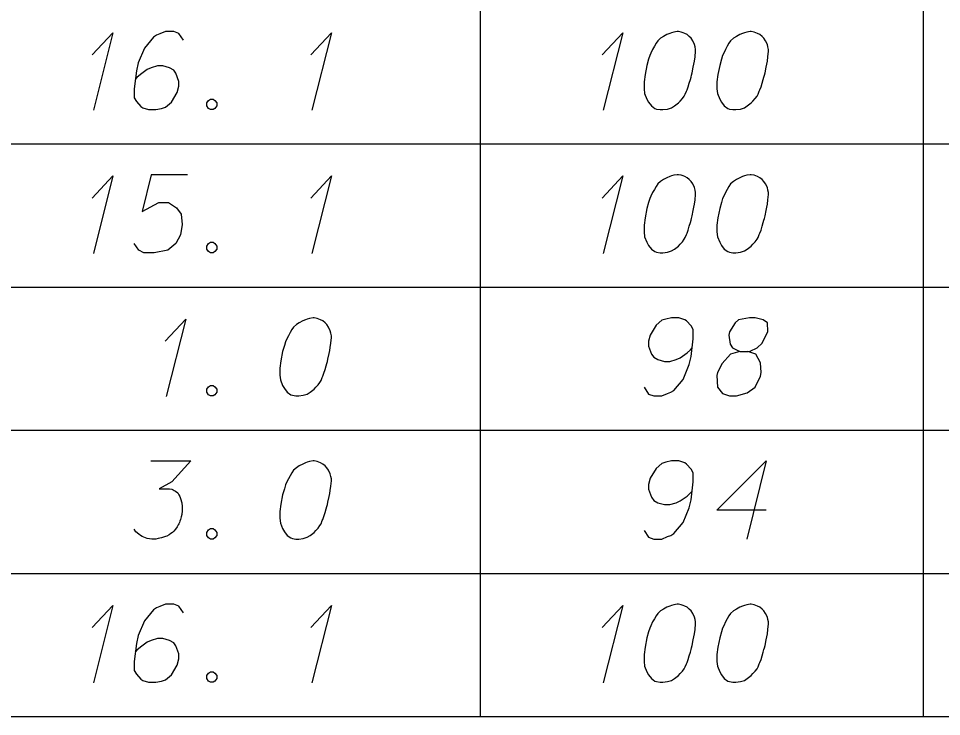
# Model space of a CAD drawing. Extents: x 2074207 to 2076812, y 516372 to 523312.
# Drawn here: x 2076621.8 to 2076678.5, y 518719.3 to 518762.3 of the extents above; entities that cross this region are included whole.
import ezdxf

# ---------------------------------------------------------------- set-up
doc = ezdxf.new("R2010")
doc.units = 0
for name, color, linetype in [('Prop DirtTable_ Soil Test Results - Outline (Major)', 7, 'Continuous'), ('Prop DirtTable_ Soil Test Results - Outline (Minor)', 7, 'Continuous'), ('Prop DirtTable_ Soil Test Results - Tx (Sample Data)', 7, 'Continuous')]:
    doc.layers.add(name, color=color, linetype=linetype)

msp = doc.modelspace()

# ---------------------------------------------------------------- linework, layer by layer
at = {"layer": 'Prop DirtTable_ Soil Test Results - Outline (Major)'}
msp.add_line((2076260.609, 518719.343), (2076811.903, 518719.343), dxfattribs=at)
at = {"layer": 'Prop DirtTable_ Soil Test Results - Outline (Minor)'}
for p, q in [((2076650.154, 518763.343), (2076650.154, 518754.543)), ((2076677.413, 518763.343), (2076677.413, 518754.543)), ((2076260.609, 518754.543), (2076811.903, 518754.543)), ((2076260.609, 518754.543), (2076811.903, 518754.543)), ((2076650.154, 518754.543), (2076650.154, 518745.743)), ((2076677.413, 518754.543), (2076677.413, 518745.743)), ((2076260.609, 518745.743), (2076811.903, 518745.743)), ((2076260.609, 518745.743), (2076811.903, 518745.743)), ((2076650.154, 518745.743), (2076650.154, 518736.943)), ((2076677.413, 518745.743), (2076677.413, 518736.943)), ((2076260.609, 518736.943), (2076811.903, 518736.943)), ((2076260.609, 518736.943), (2076811.903, 518736.943)), ((2076650.154, 518736.943), (2076650.154, 518728.143)), ((2076677.413, 518736.943), (2076677.413, 518728.143)), ((2076260.609, 518728.143), (2076811.903, 518728.143)), ((2076260.609, 518728.143), (2076811.903, 518728.143)), ((2076650.154, 518728.143), (2076650.154, 518719.343)), ((2076677.413, 518728.143), (2076677.413, 518719.343)), ((2076260.609, 518719.343), (2076811.903, 518719.343))]:
    msp.add_line(p, q, dxfattribs=at)
at = {"layer": 'Prop DirtTable_ Soil Test Results - Tx (Sample Data)'}
for points in [[(2076626.3, 518760.013), (2076627.57, 518761.374), (2076626.371, 518756.612)], [(2076631.909, 518760.921), (2076631.627, 518761.336), (2076631.31, 518761.45), (2076630.816, 518761.45), (2076630.463, 518761.298), (2076630.251, 518761.223), (2076630.075, 518761.109), (2076629.511, 518760.429), (2076629.123, 518759.522), (2076629.017, 518759.031), (2076628.876, 518757.935), (2076628.876, 518757.368), (2076629.017, 518757.141), (2076629.299, 518756.839), (2076629.405, 518756.763), (2076629.758, 518756.65), (2076630.216, 518756.65), (2076630.569, 518756.725), (2076630.816, 518756.801), (2076631.169, 518757.103), (2076631.521, 518757.708), (2076631.627, 518758.086), (2076631.627, 518758.388), (2076631.451, 518758.88), (2076631.31, 518759.069), (2076631.063, 518759.22), (2076630.639, 518759.333), (2076630.322, 518759.333), (2076629.934, 518759.22), (2076629.687, 518759.106), (2076629.264, 518758.804), (2076629.052, 518758.615), (2076628.946, 518758.502)], [(2076639.74, 518760.013), (2076641.01, 518761.374), (2076639.811, 518756.612)], [(2076657.66, 518760.013), (2076658.93, 518761.374), (2076657.731, 518756.612)], [(2076662.352, 518761.45), (2076662.282, 518761.45), (2076662.07, 518761.412), (2076661.929, 518761.374), (2076661.823, 518761.336), (2076661.647, 518761.261), (2076661.435, 518761.147), (2076661.259, 518761.034), (2076661.082, 518760.883), (2076660.976, 518760.732), (2076660.871, 518760.543), (2076660.765, 518760.354), (2076660.659, 518760.127), (2076660.588, 518759.976), (2076660.518, 518759.749), (2076660.412, 518759.371), (2076660.306, 518758.804), (2076660.236, 518758.35), (2076660.236, 518757.935), (2076660.271, 518757.632), (2076660.412, 518757.292), (2076660.518, 518757.103), (2076660.694, 518756.876), (2076660.906, 518756.725), (2076661.012, 518756.687), (2076661.223, 518756.65), (2076661.4, 518756.65), (2076661.682, 518756.687), (2076661.929, 518756.763), (2076662.105, 518756.876), (2076662.352, 518757.065), (2076662.458, 518757.179), (2076662.599, 518757.33), (2076662.705, 518757.481), (2076662.775, 518757.595), (2076662.846, 518757.783), (2076662.881, 518757.859), (2076662.952, 518758.048), (2076663.022, 518758.275), (2076663.093, 518758.502), (2076663.128, 518758.653), (2076663.163, 518758.766), (2076663.199, 518758.917), (2076663.269, 518759.258), (2076663.305, 518759.446), (2076663.34, 518759.635), (2076663.375, 518759.9), (2076663.41, 518760.24), (2076663.41, 518760.354), (2076663.375, 518760.505), (2076663.34, 518760.656), (2076663.234, 518760.883), (2076663.128, 518761.034), (2076663.022, 518761.147), (2076662.881, 518761.261), (2076662.74, 518761.336), (2076662.634, 518761.374), (2076662.529, 518761.412), (2076662.352, 518761.45)], [(2076666.832, 518761.45), (2076666.762, 518761.45), (2076666.55, 518761.412), (2076666.409, 518761.374), (2076666.303, 518761.336), (2076666.127, 518761.261), (2076665.915, 518761.147), (2076665.739, 518761.034), (2076665.562, 518760.883), (2076665.456, 518760.732), (2076665.351, 518760.543), (2076665.245, 518760.354), (2076665.139, 518760.127), (2076665.068, 518759.976), (2076664.998, 518759.749), (2076664.892, 518759.371), (2076664.786, 518758.804), (2076664.716, 518758.35), (2076664.716, 518757.935), (2076664.751, 518757.632), (2076664.892, 518757.292), (2076664.998, 518757.103), (2076665.174, 518756.876), (2076665.386, 518756.725), (2076665.492, 518756.687), (2076665.703, 518756.65), (2076665.88, 518756.65), (2076666.162, 518756.687), (2076666.409, 518756.763), (2076666.585, 518756.876), (2076666.832, 518757.065), (2076666.938, 518757.179), (2076667.079, 518757.33), (2076667.185, 518757.481), (2076667.255, 518757.595), (2076667.326, 518757.783), (2076667.361, 518757.859), (2076667.432, 518758.048), (2076667.502, 518758.275), (2076667.573, 518758.502), (2076667.608, 518758.653), (2076667.643, 518758.766), (2076667.679, 518758.917), (2076667.749, 518759.258), (2076667.785, 518759.446), (2076667.82, 518759.635), (2076667.855, 518759.9), (2076667.89, 518760.24), (2076667.89, 518760.354), (2076667.855, 518760.505), (2076667.82, 518760.656), (2076667.714, 518760.883), (2076667.608, 518761.034), (2076667.502, 518761.147), (2076667.361, 518761.261), (2076667.22, 518761.336), (2076667.114, 518761.374), (2076667.009, 518761.412), (2076666.832, 518761.45)], [(2076633.567, 518757.292), (2076633.744, 518757.292), (2076633.849, 518757.217), (2076633.955, 518757.065), (2076633.955, 518756.876), (2076633.849, 518756.725), (2076633.744, 518756.65), (2076633.567, 518756.65), (2076633.461, 518756.725), (2076633.356, 518756.876), (2076633.356, 518757.065), (2076633.461, 518757.217), (2076633.567, 518757.292)], [(2076626.3, 518751.213), (2076627.57, 518752.574), (2076626.371, 518747.812)], [(2076632.156, 518752.65), (2076629.934, 518752.65), (2076629.369, 518750.382), (2076630.392, 518750.949), (2076630.992, 518750.949), (2076631.486, 518750.609), (2076631.768, 518750.231), (2076631.839, 518749.588), (2076631.733, 518748.946), (2076631.451, 518748.417), (2076630.957, 518748.001), (2076630.11, 518747.85), (2076629.475, 518747.85), (2076629.158, 518748.001), (2076628.876, 518748.417)], [(2076639.74, 518751.213), (2076641.01, 518752.574), (2076639.811, 518747.812)], [(2076657.66, 518751.213), (2076658.93, 518752.574), (2076657.731, 518747.812)], [(2076662.352, 518752.65), (2076662.282, 518752.65), (2076662.07, 518752.612), (2076661.929, 518752.574), (2076661.823, 518752.536), (2076661.647, 518752.461), (2076661.435, 518752.347), (2076661.259, 518752.234), (2076661.082, 518752.083), (2076660.976, 518751.932), (2076660.871, 518751.743), (2076660.765, 518751.554), (2076660.659, 518751.327), (2076660.588, 518751.176), (2076660.518, 518750.949), (2076660.412, 518750.571), (2076660.306, 518750.004), (2076660.236, 518749.55), (2076660.236, 518749.135), (2076660.271, 518748.832), (2076660.412, 518748.492), (2076660.518, 518748.303), (2076660.694, 518748.076), (2076660.906, 518747.925), (2076661.012, 518747.887), (2076661.223, 518747.85), (2076661.4, 518747.85), (2076661.682, 518747.887), (2076661.929, 518747.963), (2076662.105, 518748.076), (2076662.352, 518748.265), (2076662.458, 518748.379), (2076662.599, 518748.53), (2076662.705, 518748.681), (2076662.775, 518748.795), (2076662.846, 518748.983), (2076662.881, 518749.059), (2076662.952, 518749.248), (2076663.022, 518749.475), (2076663.093, 518749.702), (2076663.128, 518749.853), (2076663.163, 518749.966), (2076663.199, 518750.117), (2076663.269, 518750.458), (2076663.305, 518750.646), (2076663.34, 518750.835), (2076663.375, 518751.1), (2076663.41, 518751.44), (2076663.41, 518751.554), (2076663.375, 518751.705), (2076663.34, 518751.856), (2076663.234, 518752.083), (2076663.128, 518752.234), (2076663.022, 518752.347), (2076662.881, 518752.461), (2076662.74, 518752.536), (2076662.634, 518752.574), (2076662.529, 518752.612), (2076662.352, 518752.65)], [(2076666.832, 518752.65), (2076666.762, 518752.65), (2076666.55, 518752.612), (2076666.409, 518752.574), (2076666.303, 518752.536), (2076666.127, 518752.461), (2076665.915, 518752.347), (2076665.739, 518752.234), (2076665.562, 518752.083), (2076665.456, 518751.932), (2076665.351, 518751.743), (2076665.245, 518751.554), (2076665.139, 518751.327), (2076665.068, 518751.176), (2076664.998, 518750.949), (2076664.892, 518750.571), (2076664.786, 518750.004), (2076664.716, 518749.55), (2076664.716, 518749.135), (2076664.751, 518748.832), (2076664.892, 518748.492), (2076664.998, 518748.303), (2076665.174, 518748.076), (2076665.386, 518747.925), (2076665.492, 518747.887), (2076665.703, 518747.85), (2076665.88, 518747.85), (2076666.162, 518747.887), (2076666.409, 518747.963), (2076666.585, 518748.076), (2076666.832, 518748.265), (2076666.938, 518748.379), (2076667.079, 518748.53), (2076667.185, 518748.681), (2076667.255, 518748.795), (2076667.326, 518748.983), (2076667.361, 518749.059), (2076667.432, 518749.248), (2076667.502, 518749.475), (2076667.573, 518749.702), (2076667.608, 518749.853), (2076667.643, 518749.966), (2076667.679, 518750.117), (2076667.749, 518750.458), (2076667.785, 518750.646), (2076667.82, 518750.835), (2076667.855, 518751.1), (2076667.89, 518751.44), (2076667.89, 518751.554), (2076667.855, 518751.705), (2076667.82, 518751.856), (2076667.714, 518752.083), (2076667.608, 518752.234), (2076667.502, 518752.347), (2076667.361, 518752.461), (2076667.22, 518752.536), (2076667.114, 518752.574), (2076667.009, 518752.612), (2076666.832, 518752.65)], [(2076633.567, 518748.492), (2076633.744, 518748.492), (2076633.849, 518748.417), (2076633.955, 518748.265), (2076633.955, 518748.076), (2076633.849, 518747.925), (2076633.744, 518747.85), (2076633.567, 518747.85), (2076633.461, 518747.925), (2076633.356, 518748.076), (2076633.356, 518748.265), (2076633.461, 518748.417), (2076633.567, 518748.492)], [(2076630.78, 518742.413), (2076632.05, 518743.774), (2076630.851, 518739.012)], [(2076639.952, 518743.85), (2076639.882, 518743.85), (2076639.67, 518743.812), (2076639.529, 518743.774), (2076639.423, 518743.736), (2076639.247, 518743.661), (2076639.035, 518743.547), (2076638.859, 518743.434), (2076638.682, 518743.283), (2076638.576, 518743.132), (2076638.471, 518742.943), (2076638.365, 518742.754), (2076638.259, 518742.527), (2076638.188, 518742.376), (2076638.118, 518742.149), (2076638.012, 518741.771), (2076637.906, 518741.204), (2076637.836, 518740.75), (2076637.836, 518740.335), (2076637.871, 518740.032), (2076638.012, 518739.692), (2076638.118, 518739.503), (2076638.294, 518739.276), (2076638.506, 518739.125), (2076638.612, 518739.087), (2076638.823, 518739.05), (2076639, 518739.05), (2076639.282, 518739.087), (2076639.529, 518739.163), (2076639.705, 518739.276), (2076639.952, 518739.465), (2076640.058, 518739.579), (2076640.199, 518739.73), (2076640.305, 518739.881), (2076640.375, 518739.995), (2076640.446, 518740.183), (2076640.481, 518740.259), (2076640.552, 518740.448), (2076640.622, 518740.675), (2076640.693, 518740.902), (2076640.728, 518741.053), (2076640.763, 518741.166), (2076640.799, 518741.317), (2076640.869, 518741.658), (2076640.905, 518741.846), (2076640.94, 518742.035), (2076640.975, 518742.3), (2076641.01, 518742.64), (2076641.01, 518742.754), (2076640.975, 518742.905), (2076640.94, 518743.056), (2076640.834, 518743.283), (2076640.728, 518743.434), (2076640.622, 518743.547), (2076640.481, 518743.661), (2076640.34, 518743.736), (2076640.234, 518743.774), (2076640.129, 518743.812), (2076639.952, 518743.85)], [(2076660.236, 518739.579), (2076660.518, 518739.163), (2076660.835, 518739.05), (2076661.329, 518739.05), (2076661.682, 518739.201), (2076661.894, 518739.276), (2076662.07, 518739.39), (2076662.634, 518740.07), (2076663.022, 518740.977), (2076663.128, 518741.469), (2076663.269, 518742.565), (2076663.269, 518743.132), (2076663.128, 518743.358), (2076662.846, 518743.661), (2076662.74, 518743.736), (2076662.387, 518743.85), (2076661.929, 518743.85), (2076661.576, 518743.774), (2076661.329, 518743.698), (2076660.976, 518743.396), (2076660.624, 518742.791), (2076660.518, 518742.413), (2076660.518, 518742.111), (2076660.694, 518741.62), (2076660.835, 518741.431), (2076661.082, 518741.28), (2076661.506, 518741.166), (2076661.823, 518741.166), (2076662.211, 518741.28), (2076662.458, 518741.393), (2076662.881, 518741.695), (2076663.093, 518741.884), (2076663.199, 518741.998)], [(2076666.127, 518741.771), (2076666.62, 518741.771), (2076666.762, 518741.809), (2076667.185, 518741.998), (2076667.502, 518742.3), (2076667.855, 518743.018), (2076667.82, 518743.547), (2076667.573, 518743.736), (2076667.079, 518743.85), (2076666.726, 518743.85), (2076666.056, 518743.736), (2076665.844, 518743.547), (2076665.492, 518742.98), (2076665.456, 518742.791), (2076665.527, 518742.224), (2076665.668, 518741.998), (2076666.127, 518741.771), (2076665.562, 518741.62), (2076665.033, 518741.053), (2076664.751, 518740.486), (2076664.716, 518740.297), (2076664.751, 518739.579), (2076665.068, 518739.201), (2076665.492, 518739.05), (2076665.915, 518739.05), (2076666.585, 518739.239), (2076667.079, 518739.579), (2076667.397, 518740.259), (2076667.432, 518740.486), (2076667.397, 518741.091), (2076667.114, 518741.62), (2076666.62, 518741.771)], [(2076633.567, 518739.692), (2076633.744, 518739.692), (2076633.849, 518739.617), (2076633.955, 518739.465), (2076633.955, 518739.276), (2076633.849, 518739.125), (2076633.744, 518739.05), (2076633.567, 518739.05), (2076633.461, 518739.125), (2076633.356, 518739.276), (2076633.356, 518739.465), (2076633.461, 518739.617), (2076633.567, 518739.692)], [(2076629.899, 518735.05), (2076632.368, 518735.05), (2076631.204, 518733.765), (2076630.428, 518733.349), (2076631.063, 518733.349), (2076631.204, 518733.311), (2076631.274, 518733.273), (2076631.345, 518733.235), (2076631.415, 518733.198), (2076631.557, 518733.084), (2076631.627, 518732.971), (2076631.698, 518732.858), (2076631.733, 518732.744), (2076631.803, 518732.48), (2076631.839, 518732.253), (2076631.839, 518732.139), (2076631.839, 518731.988), (2076631.803, 518731.761), (2076631.768, 518731.61), (2076631.733, 518731.459), (2076631.698, 518731.346), (2076631.662, 518731.27), (2076631.627, 518731.195), (2076631.592, 518731.119), (2076631.521, 518731.006), (2076631.415, 518730.854), (2076631.31, 518730.741), (2076631.239, 518730.665), (2076631.133, 518730.59), (2076631.027, 518730.514), (2076630.886, 518730.439), (2076630.816, 518730.401), (2076630.569, 518730.325), (2076630.357, 518730.287), (2076630.216, 518730.25), (2076629.969, 518730.25), (2076629.687, 518730.287), (2076629.581, 518730.325), (2076629.475, 518730.363), (2076629.369, 518730.401), (2076629.264, 518730.476), (2076629.158, 518730.552), (2076628.981, 518730.703), (2076628.876, 518730.854)], [(2076639.952, 518735.05), (2076639.882, 518735.05), (2076639.67, 518735.012), (2076639.529, 518734.974), (2076639.423, 518734.936), (2076639.247, 518734.861), (2076639.035, 518734.747), (2076638.859, 518734.634), (2076638.682, 518734.483), (2076638.576, 518734.332), (2076638.471, 518734.143), (2076638.365, 518733.954), (2076638.259, 518733.727), (2076638.188, 518733.576), (2076638.118, 518733.349), (2076638.012, 518732.971), (2076637.906, 518732.404), (2076637.836, 518731.95), (2076637.836, 518731.535), (2076637.871, 518731.232), (2076638.012, 518730.892), (2076638.118, 518730.703), (2076638.294, 518730.476), (2076638.506, 518730.325), (2076638.612, 518730.287), (2076638.823, 518730.25), (2076639, 518730.25), (2076639.282, 518730.287), (2076639.529, 518730.363), (2076639.705, 518730.476), (2076639.952, 518730.665), (2076640.058, 518730.779), (2076640.199, 518730.93), (2076640.305, 518731.081), (2076640.375, 518731.195), (2076640.446, 518731.383), (2076640.481, 518731.459), (2076640.552, 518731.648), (2076640.622, 518731.875), (2076640.693, 518732.102), (2076640.728, 518732.253), (2076640.763, 518732.366), (2076640.799, 518732.517), (2076640.869, 518732.858), (2076640.905, 518733.046), (2076640.94, 518733.235), (2076640.975, 518733.5), (2076641.01, 518733.84), (2076641.01, 518733.954), (2076640.975, 518734.105), (2076640.94, 518734.256), (2076640.834, 518734.483), (2076640.728, 518734.634), (2076640.622, 518734.747), (2076640.481, 518734.861), (2076640.34, 518734.936), (2076640.234, 518734.974), (2076640.129, 518735.012), (2076639.952, 518735.05)], [(2076660.236, 518730.779), (2076660.518, 518730.363), (2076660.835, 518730.25), (2076661.329, 518730.25), (2076661.682, 518730.401), (2076661.894, 518730.476), (2076662.07, 518730.59), (2076662.634, 518731.27), (2076663.022, 518732.177), (2076663.128, 518732.669), (2076663.269, 518733.765), (2076663.269, 518734.332), (2076663.128, 518734.558), (2076662.846, 518734.861), (2076662.74, 518734.936), (2076662.387, 518735.05), (2076661.929, 518735.05), (2076661.576, 518734.974), (2076661.329, 518734.898), (2076660.976, 518734.596), (2076660.624, 518733.991), (2076660.518, 518733.613), (2076660.518, 518733.311), (2076660.694, 518732.82), (2076660.835, 518732.631), (2076661.082, 518732.48), (2076661.506, 518732.366), (2076661.823, 518732.366), (2076662.211, 518732.48), (2076662.458, 518732.593), (2076662.881, 518732.895), (2076663.093, 518733.084), (2076663.199, 518733.198)], [(2076667.749, 518732.026), (2076664.716, 518732.026), (2076667.749, 518735.05), (2076666.55, 518730.25)], [(2076633.567, 518730.892), (2076633.744, 518730.892), (2076633.849, 518730.817), (2076633.955, 518730.665), (2076633.955, 518730.476), (2076633.849, 518730.325), (2076633.744, 518730.25), (2076633.567, 518730.25), (2076633.461, 518730.325), (2076633.356, 518730.476), (2076633.356, 518730.665), (2076633.461, 518730.817), (2076633.567, 518730.892)], [(2076626.3, 518724.813), (2076627.57, 518726.174), (2076626.371, 518721.412)], [(2076631.909, 518725.721), (2076631.627, 518726.136), (2076631.31, 518726.25), (2076630.816, 518726.25), (2076630.463, 518726.098), (2076630.251, 518726.023), (2076630.075, 518725.909), (2076629.511, 518725.229), (2076629.123, 518724.322), (2076629.017, 518723.831), (2076628.876, 518722.735), (2076628.876, 518722.168), (2076629.017, 518721.941), (2076629.299, 518721.639), (2076629.405, 518721.563), (2076629.758, 518721.45), (2076630.216, 518721.45), (2076630.569, 518721.525), (2076630.816, 518721.601), (2076631.169, 518721.903), (2076631.521, 518722.508), (2076631.627, 518722.886), (2076631.627, 518723.188), (2076631.451, 518723.68), (2076631.31, 518723.869), (2076631.063, 518724.02), (2076630.639, 518724.133), (2076630.322, 518724.133), (2076629.934, 518724.02), (2076629.687, 518723.906), (2076629.264, 518723.604), (2076629.052, 518723.415), (2076628.946, 518723.302)], [(2076639.74, 518724.813), (2076641.01, 518726.174), (2076639.811, 518721.412)], [(2076657.66, 518724.813), (2076658.93, 518726.174), (2076657.731, 518721.412)], [(2076662.352, 518726.25), (2076662.282, 518726.25), (2076662.07, 518726.212), (2076661.929, 518726.174), (2076661.823, 518726.136), (2076661.647, 518726.061), (2076661.435, 518725.947), (2076661.259, 518725.834), (2076661.082, 518725.683), (2076660.976, 518725.532), (2076660.871, 518725.343), (2076660.765, 518725.154), (2076660.659, 518724.927), (2076660.588, 518724.776), (2076660.518, 518724.549), (2076660.412, 518724.171), (2076660.306, 518723.604), (2076660.236, 518723.15), (2076660.236, 518722.735), (2076660.271, 518722.432), (2076660.412, 518722.092), (2076660.518, 518721.903), (2076660.694, 518721.676), (2076660.906, 518721.525), (2076661.012, 518721.487), (2076661.223, 518721.45), (2076661.4, 518721.45), (2076661.682, 518721.487), (2076661.929, 518721.563), (2076662.105, 518721.676), (2076662.352, 518721.865), (2076662.458, 518721.979), (2076662.599, 518722.13), (2076662.705, 518722.281), (2076662.775, 518722.395), (2076662.846, 518722.583), (2076662.881, 518722.659), (2076662.952, 518722.848), (2076663.022, 518723.075), (2076663.093, 518723.302), (2076663.128, 518723.453), (2076663.163, 518723.566), (2076663.199, 518723.717), (2076663.269, 518724.058), (2076663.305, 518724.246), (2076663.34, 518724.435), (2076663.375, 518724.7), (2076663.41, 518725.04), (2076663.41, 518725.154), (2076663.375, 518725.305), (2076663.34, 518725.456), (2076663.234, 518725.683), (2076663.128, 518725.834), (2076663.022, 518725.947), (2076662.881, 518726.061), (2076662.74, 518726.136), (2076662.634, 518726.174), (2076662.529, 518726.212), (2076662.352, 518726.25)], [(2076666.832, 518726.25), (2076666.762, 518726.25), (2076666.55, 518726.212), (2076666.409, 518726.174), (2076666.303, 518726.136), (2076666.127, 518726.061), (2076665.915, 518725.947), (2076665.739, 518725.834), (2076665.562, 518725.683), (2076665.456, 518725.532), (2076665.351, 518725.343), (2076665.245, 518725.154), (2076665.139, 518724.927), (2076665.068, 518724.776), (2076664.998, 518724.549), (2076664.892, 518724.171), (2076664.786, 518723.604), (2076664.716, 518723.15), (2076664.716, 518722.735), (2076664.751, 518722.432), (2076664.892, 518722.092), (2076664.998, 518721.903), (2076665.174, 518721.676), (2076665.386, 518721.525), (2076665.492, 518721.487), (2076665.703, 518721.45), (2076665.88, 518721.45), (2076666.162, 518721.487), (2076666.409, 518721.563), (2076666.585, 518721.676), (2076666.832, 518721.865), (2076666.938, 518721.979), (2076667.079, 518722.13), (2076667.185, 518722.281), (2076667.255, 518722.395), (2076667.326, 518722.583), (2076667.361, 518722.659), (2076667.432, 518722.848), (2076667.502, 518723.075), (2076667.573, 518723.302), (2076667.608, 518723.453), (2076667.643, 518723.566), (2076667.679, 518723.717), (2076667.749, 518724.058), (2076667.785, 518724.246), (2076667.82, 518724.435), (2076667.855, 518724.7), (2076667.89, 518725.04), (2076667.89, 518725.154), (2076667.855, 518725.305), (2076667.82, 518725.456), (2076667.714, 518725.683), (2076667.608, 518725.834), (2076667.502, 518725.947), (2076667.361, 518726.061), (2076667.22, 518726.136), (2076667.114, 518726.174), (2076667.009, 518726.212), (2076666.832, 518726.25)], [(2076633.567, 518722.092), (2076633.744, 518722.092), (2076633.849, 518722.017), (2076633.955, 518721.865), (2076633.955, 518721.676), (2076633.849, 518721.525), (2076633.744, 518721.45), (2076633.567, 518721.45), (2076633.461, 518721.525), (2076633.356, 518721.676), (2076633.356, 518721.865), (2076633.461, 518722.017), (2076633.567, 518722.092)]]:
    msp.add_lwpolyline(points, dxfattribs=at)

doc.saveas('drawing.dxf')
